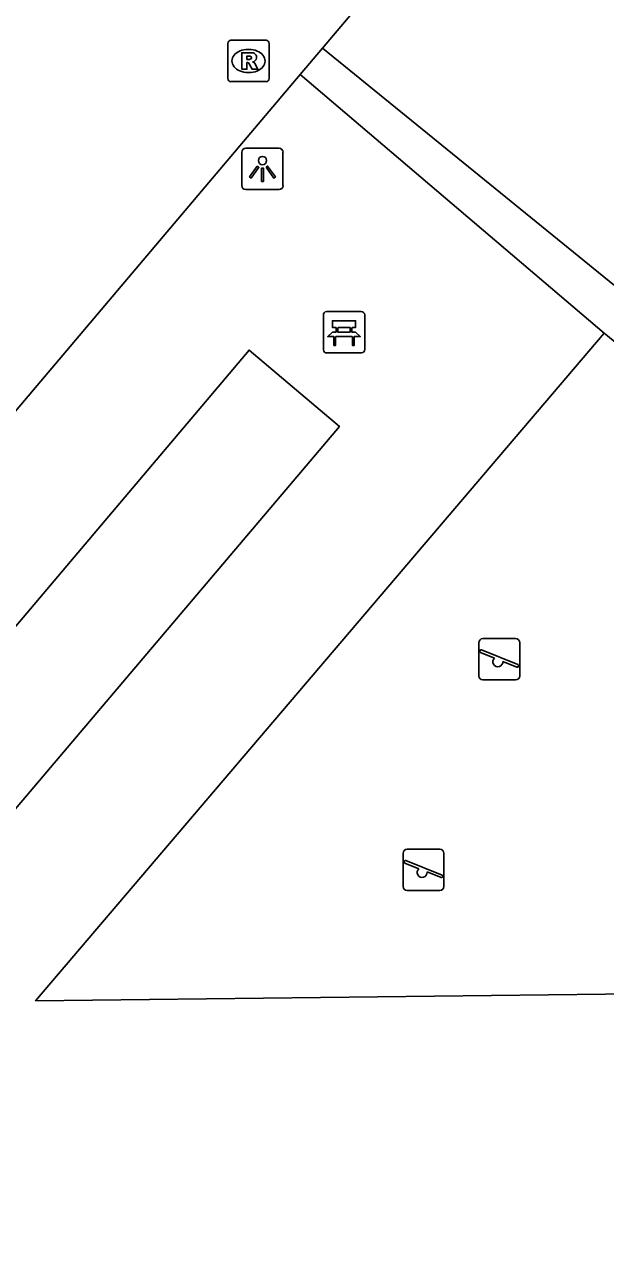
# Model space of a CAD drawing. Extents: x 156414 to 157775, y 382335 to 383765.
# Drawn here: x 157044.28 to 157058.34, y 382557.03 to 382586.76 of the extents above; entities that cross this region are included whole.
import ezdxf

# ---------------------------------------------------------------- set-up
doc = ezdxf.new("R2010")
doc.units = 0
for name, color, linetype in [('IMGEO_Bank', 7, 'Continuous'), ('IMGEO_Groenvoorziening', 7, 'Continuous'), ('IMGEO_Lichtpunt', 7, 'Continuous'), ('IMGEO_Rijbaan_lokaal_open', 7, 'Continuous'), ('IMGEO_Rioolput', 7, 'Continuous'), ('IMGEO_Speelvoorziening', 7, 'Continuous'), ('IMGEO_Voetpad_halfverhard', 7, 'Continuous')]:
    doc.layers.add(name, color=color, linetype=linetype)

msp = doc.modelspace()

# ---------------------------------------------------------------- linework, layer by layer
at = {"layer": 'IMGEO_Bank'}
for p, q in [((157051.509, 382578.889), (157051.509, 382579.73)), ((157051.509, 382579.73), (157051.509, 382578.889)), ((157051.584, 382579.814), (157052.425, 382579.814)), ((157052.425, 382579.814), (157051.584, 382579.814)), ((157052.509, 382579.739), (157052.509, 382578.898)), ((157052.509, 382578.898), (157052.509, 382579.739)), ((157051.818, 382579.32), (157051.818, 382579.426)), ((157051.862, 382579.426), (157051.862, 382579.32)), ((157052.15, 382579.432), (157051.868, 382579.432)), ((157051.868, 382579.314), (157052.15, 382579.314)), ((157052.156, 382579.32), (157052.156, 382579.426)), ((157052.2, 382579.426), (157052.2, 382579.32)), ((157052.206, 382579.212), (157051.813, 382579.212)), ((157052.434, 382578.814), (157051.593, 382578.814)), ((157051.593, 382578.814), (157052.434, 382578.814))]:
    msp.add_line(p, q, dxfattribs=at)
for points in [[(157051.812, 382579.432), (157051.726, 382579.432), (157051.726, 382579.593), (157052.289, 382579.593), (157052.289, 382579.432), (157052.206, 382579.432)], [(157051.756, 382579.212), (157051.614, 382579.212), (157051.726, 382579.314), (157051.812, 382579.314)], [(157052.206, 382579.314), (157052.289, 382579.314), (157052.401, 382579.212), (157052.262, 382579.212)], [(157051.806, 382579.205), (157051.806, 382578.998), (157051.763, 382578.998), (157051.763, 382579.205)], [(157052.256, 382579.205), (157052.256, 382578.998), (157052.212, 382578.998), (157052.212, 382579.205)]]:
    msp.add_lwpolyline(points, dxfattribs=at)
for centre, radius, start, end in [((157051.587, 382579.736), 0.0779, 92.4484, 184.2845), ((157051.587, 382579.736), 0.0779, 92.4484, 184.2845), ((157052.431, 382579.736), 0.0779, 2.4484, 94.2845), ((157052.431, 382579.736), 0.0779, 2.4484, 94.2845), ((157051.811, 382579.425), 0.00671, 2.8957, 87.1043), ((157051.811, 382579.321), 0.00671, 272.8957, 357.1043), ((157051.868, 382579.425), 0.00671, 92.8957, 177.1043), ((157051.868, 382579.321), 0.00671, 182.8957, 267.1043), ((157052.15, 382579.425), 0.00671, 2.8957, 87.1043), ((157052.15, 382579.321), 0.00671, 272.8957, 357.1043), ((157052.207, 382579.425), 0.00671, 92.8957, 177.1043), ((157052.207, 382579.321), 0.00671, 182.8957, 267.1043), ((157051.756, 382579.205), 0.00671, 2.8957, 87.1043), ((157051.813, 382579.205), 0.00671, 92.8957, 177.1043), ((157052.205, 382579.205), 0.00671, 2.8957, 87.1043), ((157052.262, 382579.205), 0.00671, 92.8957, 177.1043), ((157051.587, 382578.892), 0.0779, 182.4484, 274.2845), ((157051.587, 382578.892), 0.0779, 182.4484, 274.2845), ((157052.431, 382578.892), 0.0779, 272.4484, 4.2845), ((157052.431, 382578.892), 0.0779, 272.4484, 4.2845)]:
    msp.add_arc(centre, radius, start, end, dxfattribs=at)
at = {"layer": 'IMGEO_Groenvoorziening'}
msp.add_lwpolyline([(157059.718, 382563.318), (157044.542, 382563.143), (157058.303, 382579.294)], dxfattribs=at)
at = {"layer": 'IMGEO_Lichtpunt'}
for p, q in [((157050.437, 382583.765), (157049.629, 382583.765)), ((157050.437, 382583.765), (157049.629, 382583.765)), ((157049.535, 382583.67), (157049.535, 382582.863)), ((157049.535, 382583.67), (157049.535, 382582.863)), ((157050.531, 382582.863), (157050.531, 382583.67)), ((157050.531, 382582.863), (157050.531, 382583.67)), ((157049.629, 382582.769), (157050.437, 382582.769)), ((157049.629, 382582.769), (157050.437, 382582.769))]:
    msp.add_line(p, q, dxfattribs=at)
for points in [[(157049.909, 382583.334), (157049.948, 382583.306), (157049.76, 382583.044), (157049.722, 382583.071), (157049.909, 382583.334)], [(157050.011, 382583.286), (157050.058, 382583.286), (157050.058, 382582.964), (157050.011, 382582.964), (157050.011, 382583.286)], [(157050.121, 382583.306), (157050.159, 382583.333), (157050.346, 382583.071), (157050.307, 382583.043), (157050.121, 382583.306)]]:
    msp.add_lwpolyline(points, dxfattribs=at)
msp.add_circle((157050.034, 382583.468), 0.0994, dxfattribs=at)
for centre, start, end in [((157049.629, 382583.67), 90, 180), ((157049.629, 382583.67), 90, 180), ((157050.437, 382583.67), 0, 90), ((157050.437, 382583.67), 0, 90), ((157049.629, 382582.863), 180, 270), ((157049.629, 382582.863), 180, 270), ((157050.437, 382582.863), 270, 0), ((157050.437, 382582.863), 270, 360)]:
    msp.add_arc(centre, 0.0946, start, end, dxfattribs=at)
at = {"layer": 'IMGEO_Rijbaan_lokaal_open'}
for points in [[(157051.486, 382586.188), (157075.166, 382614.156)], [(157050.943, 382585.546), (157051.486, 382586.188)], [(157050.943, 382585.546), (157026.802, 382557.033)]]:
    msp.add_lwpolyline(points, dxfattribs=at)
at = {"layer": 'IMGEO_Rioolput'}
for p, q in [((157049.196, 382585.451), (157049.196, 382586.303)), ((157049.271, 382586.377), (157050.123, 382586.377)), ((157049.684, 382586.157), (157049.709, 382586.157)), ((157050.197, 382586.303), (157050.197, 382585.451)), ((157049.707, 382585.597), (157049.682, 382585.597)), ((157050.123, 382585.377), (157049.271, 382585.377))]:
    msp.add_line(p, q, dxfattribs=at)
for points in [[(157049.196, 382585.451), (157049.196, 382586.303)], [(157049.271, 382586.377), (157050.123, 382586.377)], [(157050.197, 382586.303), (157050.197, 382585.451)], [(157049.785, 382586.075), (157049.533, 382586.077), (157049.533, 382585.677)], [(157049.533, 382585.677), (157049.657, 382585.677), (157049.657, 382585.839), (157049.668, 382585.839)], [(157049.711, 382585.996), (157049.657, 382585.996), (157049.657, 382585.915)], [(157049.657, 382585.915), (157049.709, 382585.915)], [(157049.715, 382585.81), (157049.786, 382585.677), (157049.926, 382585.677), (157049.861, 382585.803)], [(157050.123, 382585.377), (157049.271, 382585.377)]]:
    msp.add_lwpolyline(points, dxfattribs=at)
for centre, radius, start, end in [((157049.273, 382586.301), 0.0765, 91.552, 178.448), ((157049.273, 382586.301), 0.0765, 91.552, 178.448), ((157050.121, 382586.301), 0.0765, 1.552, 88.448), ((157050.121, 382586.301), 0.0765, 1.552, 88.448), ((157049.667, 382585.786), 0.0533, 26.0293, 88.6989), ((157049.693, 382586.104), 0.19, 274.7715, 282.9687), ((157049.717, 382585.9), 0.0964, 77.0061, 93.1865), ((157049.731, 382585.957), 0.0378, 276.6634, 79.6772), ((157049.784, 382585.965), 0.109, 350.3612, 89.416), ((157049.782, 382585.965), 0.112, 277.5842, 350.9817), ((157049.766, 382585.75), 0.108, 29.5134, 73.7905), ((157049.273, 382585.453), 0.0765, 181.552, 268.448), ((157049.273, 382585.453), 0.0765, 181.552, 268.448), ((157050.121, 382585.453), 0.0765, 271.552, 358.448), ((157050.121, 382585.453), 0.0765, 271.552, 358.448)]:
    msp.add_arc(centre, radius, start, end, dxfattribs=at)
for centre, major_axis, ratio, start_param, end_param in [((157049.683, 382585.877), (-0.387, 0.002), 0.722429, 4.712389, 7.853982), ((157049.708, 382585.877), (-0.39, 0.002), 0.717154, 1.570796, 4.712389)]:
    msp.add_ellipse(centre, major_axis=major_axis, ratio=ratio, start_param=start_param, end_param=end_param, dxfattribs=at)
at = {"layer": 'IMGEO_Speelvoorziening'}
for p, q in [((157055.371, 382571.905), (157056.161, 382571.905)), ((157056.161, 382571.905), (157055.371, 382571.905)), ((157055.271, 382571.005), (157055.271, 382571.805)), ((157055.271, 382571.805), (157055.271, 382571.005)), ((157055.654, 382571.433), (157055.315, 382571.57)), ((157055.34, 382571.63), (157056.216, 382571.277)), ((157056.261, 382571.805), (157056.261, 382571.005)), ((157056.261, 382571.005), (157056.261, 382571.805)), ((157056.192, 382571.217), (157055.852, 382571.354)), ((157056.161, 382570.905), (157055.371, 382570.905)), ((157055.371, 382570.905), (157056.161, 382570.905)), ((157053.537, 382566.811), (157054.327, 382566.811)), ((157054.327, 382566.811), (157053.537, 382566.811)), ((157053.437, 382565.911), (157053.437, 382566.711)), ((157053.437, 382566.711), (157053.437, 382565.911)), ((157053.82, 382566.339), (157053.481, 382566.476)), ((157053.506, 382566.536), (157054.382, 382566.183)), ((157054.427, 382566.711), (157054.427, 382565.911)), ((157054.427, 382565.911), (157054.427, 382566.711)), ((157054.358, 382566.123), (157054.018, 382566.26)), ((157054.327, 382565.811), (157053.537, 382565.811)), ((157053.537, 382565.811), (157054.327, 382565.811))]:
    msp.add_line(p, q, dxfattribs=at)
for centre, radius, start, end in [((157055.371, 382571.805), 0.1, 90, 180), ((157055.371, 382571.805), 0.1, 90, 180), ((157056.161, 382571.805), 0.1, 0, 90), ((157056.161, 382571.805), 0.1, 360, 90), ((157055.328, 382571.6), 0.0327, 68.078, 248.078), ((157055.733, 382571.343), 0.12, 130.9928, 5.1632), ((157056.204, 382571.247), 0.0327, 248.078, 68.078), ((157055.371, 382571.005), 0.1, 180, 270), ((157055.371, 382571.005), 0.1, 180, 270), ((157056.161, 382571.005), 0.1, 270, 0), ((157056.161, 382571.005), 0.1, 270, 0), ((157053.537, 382566.711), 0.1, 90, 180), ((157053.537, 382566.711), 0.1, 90, 180), ((157054.327, 382566.711), 0.1, 0, 90), ((157054.327, 382566.711), 0.1, 360, 90), ((157053.494, 382566.506), 0.0327, 68.078, 248.078), ((157053.899, 382566.249), 0.12, 130.9928, 5.1632), ((157054.37, 382566.153), 0.0327, 248.078, 68.078), ((157053.537, 382565.911), 0.1, 180, 270), ((157053.537, 382565.911), 0.1, 180, 270), ((157054.327, 382565.911), 0.1, 270, 0), ((157054.327, 382565.911), 0.1, 270, 0)]:
    msp.add_arc(centre, radius, start, end, dxfattribs=at)
at = {"layer": 'IMGEO_Voetpad_halfverhard'}
for points in [[(157051.486, 382586.188), (157058.945, 382580.128)], [(157058.303, 382579.294), (157050.943, 382585.546)], [(157058.303, 382579.294), (157058.384, 382579.229), (157058.76, 382578.925)], [(157041.407, 382569.077), (157049.712, 382578.882), (157051.898, 382577.037), (157043.595, 382567.257), (157041.407, 382569.077)]]:
    msp.add_lwpolyline(points, dxfattribs=at)

doc.saveas('drawing.dxf')
